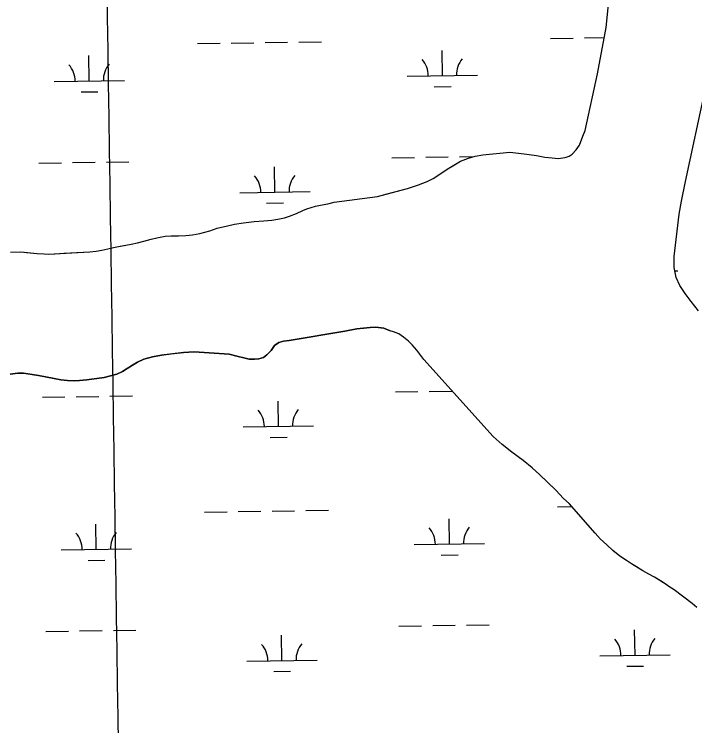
# Model space of a CAD drawing. Extents: x 3807117 to 3845308, y 337856 to 363736.
# Drawn here: x 3821583 to 3822550, y 359901 to 360911 of the extents above; entities that cross this region are included whole.
import ezdxf

# ---------------------------------------------------------------- set-up
doc = ezdxf.new("R2010")
doc.units = 0
for name, color, linetype in [('V-GRID-MAJR', 7, 'Continuous'), ('V-TOPO-SHOR', 7, 'Continuous'), ('V-WETL-SWMP', 7, 'Continuous')]:
    doc.layers.add(name, color=color, linetype=linetype)

msp = doc.modelspace()

# ---------------------------------------------------------------- linework, layer by layer
at = {"layer": 'V-GRID-MAJR'}
msp.add_spline([(3821974.84, 343440.355), (3821884.974, 349497.401), (3821795.061, 355557.53), (3821705.148, 361617.659), (3821705.102, 361620.743)], degree=3, dxfattribs=at)
at = {"layer": 'V-TOPO-SHOR'}
for points in [[(3821846.917, 360599.821), (3821860.8370000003, 360603.87200000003), (3821871.407, 360607.425), (3821885.839, 360610.96), (3821896.144, 360613.227), (3821908.768, 360615.226), (3821923.9620000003, 360616.957), (3821937.866, 360617.919), (3821948.9420000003, 360619.152), (3821957.441, 360620.39900000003), (3821966.974, 360622.413), (3821974.1920000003, 360624.436), (3821983.991, 360628.51), (3821993.279, 360632.83900000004), (3821998.954, 360635.129), (3822011.068, 360638.67600000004), (3822020.6010000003, 360640.689), (3822028.589, 360642.194), (3822037.608, 360644.468), (3822099.4250000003, 360652.666), (3822112.827, 360656.207), (3822141.947, 360663.788), (3822157.676, 360669.375), (3822170.054, 360673.951), (3822178.312, 360678.286), (3822189.414, 360685.44), (3822198.196, 360691.576), (3822208.778, 360697.701), (3822217.295, 360702.553), (3822228.643, 360707.13), (3822237.923, 360709.918), (3822248.742, 360711.669), (3822287.112, 360715.34500000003), (3822307.95, 360713.186), (3822325.4420000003, 360710.786), (3822337.271, 360708.412), (3822347.565, 360707.591), (3822356.056, 360706.778), (3822366.099, 360708.017), (3822371.514, 360709.793), (3822375.903, 360712.602), (3822381.8540000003, 360719.011), (3822386.52, 360725.681), (3822391.2120000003, 360738.27), (3822394.339, 360746.235), (3822411.972, 360826.973), (3822424.127, 360892.81), (3822427.91, 360930.116)], [(3822555.662, 360489.987), (3822544.914, 360503.42600000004), (3822536.47, 360514.794), (3822529.058, 360526.161), (3822523.707, 360537.515), (3822520.684, 360551.689), (3822521.0160000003, 360567.135), (3822528.256, 360627.348), (3822531.436, 360646.128), (3822537.2320000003, 360673.652), (3822565.146, 360803.798)], [(3821577.807, 360573.57), (3821592.223, 360574.014), (3821600.4560000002, 360573.203), (3821615.38, 360571.843), (3821625.671, 360571.022), (3821631.3340000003, 360570.737), (3821640.6010000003, 360571.20900000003), (3821653.219, 360571.919), (3821690.5500000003, 360573.80100000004), (3821699.305, 360574.788), (3821707.5500000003, 360576.294), (3821716.054, 360578.311), (3821724.043, 360580.074), (3821731.256, 360581.328), (3821738.985, 360582.835), (3821749.032, 360584.846), (3821758.31, 360586.86100000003), (3821767.071, 360589.137), (3821777.6410000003, 360592.174), (3821785.628, 360593.93700000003), (3821797.48, 360596.196), (3821805.975, 360596.67100000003), (3821816.528, 360596.62), (3821826.828, 360597.085), (3821836.097, 360598.072), (3821846.917, 360599.821)], [(3821909.3680000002, 360423.2), (3821917.083, 360421.619), (3821924.29, 360421.58400000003), (3821930.471, 360422.069), (3821937.4280000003, 360424.09500000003), (3821942.079, 360427.67600000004), (3821948.0300000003, 360434.083), (3821952.954, 360440.751), (3821959.151, 360445.355), (3821965.594, 360446.868), (3821973.8370000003, 360448.116), (3822052.665, 360461.38), (3822069.923, 360464.387), (3822079.969, 360465.626), (3822088.724, 360466.613), (3822096.705, 360467.088), (3822108.024, 360465.491), (3822117.3000000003, 360461.84500000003)], [(3822553.001, 360069.025), (3822546.333, 360074.46), (3822520.686, 360093.889), (3822513.504, 360098.815), (3822509.656, 360101.664), (3822501.443, 360106.593), (3822492.975, 360111.783), (3822485.014, 360116.196), (3822476.546, 360121.128), (3822467.561, 360126.575), (3822460.119, 360130.989), (3822452.932, 360135.398), (3822443.698, 360141.876), (3822433.6950000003, 360149.646), (3822424.981, 360157.668), (3822415.759, 360166.46400000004), (3822408.847, 360174.476), (3822371.467, 360216.356), (3822363.781, 360223.855), (3822352.5100000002, 360235.492), (3822339.9560000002, 360247.651), (3822329.964, 360257.479), (3822319.2, 360267.056), (3822306.379, 360277.67100000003), (3822289.963, 360289.59), (3822276.372, 360300.467), (3822263.556, 360311.596), (3822165.239, 360421.205), (3822155.264, 360434.38), (3822148.608, 360441.875), (3822143.483, 360447.049), (3822136.305, 360453.002), (3822129.377, 360457.413), (3822121.926, 360460.281), (3822117.3000000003, 360461.84500000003)], [(3821576.96, 360400.34), (3821588.0330000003, 360401.57300000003), (3821596.27, 360401.534), (3821608.359, 360399.674), (3821617.6180000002, 360398.343), (3821627.392, 360396.494), (3821639.735, 360393.862), (3821648.994, 360392.273), (3821658.511, 360391.19800000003), (3821668.546, 360390.634), (3821675.4990000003, 360391.116), (3821686.059, 360392.353), (3821710.784, 360395.58), (3821728.823, 360400.127), (3821736.8200000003, 360403.94800000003), (3821743.534, 360408.292), (3821751.021, 360413.148), (3821758.248, 360417.232), (3821767.018, 360421.30700000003), (3821779.39, 360424.852), (3821792.0160000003, 360427.365), (3821806.182, 360429.10000000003), (3821823.436, 360431.076), (3821838.884, 360432.031), (3821888.546, 360428.705), (3821901.144, 360425.55700000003), (3821909.3680000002, 360423.2)]]:
    msp.add_lwpolyline(points, dxfattribs=at)
at = {"layer": 'V-WETL-SWMP'}
for p, q in [((3822424.1275869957, 360892.8098170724), (3822427.9095816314, 360930.11480170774)), ((3822411.9715967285, 360826.97284494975), (3822424.1275869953, 360892.8098170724)), ((3822345.313207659, 360877.2039203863), (3822377.3096159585, 360877.68329696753)), ((3822393.3078201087, 360877.9229852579), (3822421.4567837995, 360878.3447186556)), ((3821843.4615421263, 360869.6850784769), (3821875.4579504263, 360870.1644550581)), ((3821891.4561545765, 360870.40414334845), (3821923.4525628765, 360870.8835199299)), ((3821939.450767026, 360871.12320822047), (3821971.4471753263, 360871.6025848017)), ((3821987.4453794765, 360871.8422730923), (3822019.441787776, 360872.32164967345)), ((3822191.498707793, 360824.1517561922), (3822190.959404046, 360860.1477093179)), ((3821689.6470422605, 360816.63291428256), (3821689.1077385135, 360852.62886740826)), ((3822141.5043198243, 360823.40273028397), (3822241.4930957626, 360824.9007821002)), ((3822394.338608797, 360746.23387951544), (3822411.971596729, 360826.97284494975)), ((3821639.652654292, 360815.8838883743), (3821739.64143023, 360817.38194019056)), ((3822179.731221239, 360808.5427246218), (3822203.728527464, 360808.9022570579)), ((3821677.879555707, 360801.0238827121), (3821701.8768619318, 360801.38341514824)), ((3822391.2116100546, 360738.26888311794), (3822394.338608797, 360746.23387951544)), ((3822386.518612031, 360725.67888877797), (3822391.2116100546, 360738.26888311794)), ((3822381.853613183, 360719.0088920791), (3822386.518612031, 360725.67888877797)), ((3822248.7416206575, 360711.6669134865), (3822287.111618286, 360715.3439066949)), ((3822287.111618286, 360715.3439066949), (3822307.9506175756, 360713.1849046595)), ((3822307.9506175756, 360713.1849046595), (3822325.4426170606, 360710.7849031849)), ((3822371.5126149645, 360709.79189718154), (3822375.902614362, 360712.60189545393)), ((3822375.902614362, 360712.60189545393), (3822381.853613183, 360719.0088920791)), ((3822119.828194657, 360707.6330423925), (3822151.824602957, 360708.1124189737)), ((3822167.822807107, 360708.3521072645), (3822199.819215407, 360708.8314838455)), ((3822198.1946258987, 360691.57392849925), (3822217.2946234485, 360702.5509214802)), ((3822215.817419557, 360709.07117213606), (3822236.1193079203, 360709.3753390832)), ((3822217.2946234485, 360702.5509214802), (3822228.6426222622, 360707.1299180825)), ((3822228.6426222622, 360707.1299180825), (3822237.922621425, 360709.9169156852)), ((3822237.922621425, 360709.9169156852), (3822248.7416206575, 360711.6669134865)), ((3822325.4426170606, 360710.7849031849), (3822337.2716168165, 360708.4119024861)), ((3822337.2716168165, 360708.4119024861), (3822347.563616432, 360707.5899013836)), ((3822347.563616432, 360707.5899013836), (3822356.0546161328, 360706.77690052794)), ((3822356.0546161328, 360706.7769005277), (3822366.0986154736, 360708.0158986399)), ((3822366.0986154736, 360708.0158986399), (3822371.5126149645, 360709.79189718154)), ((3821617.976529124, 360700.11420048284), (3821649.9729374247, 360700.59357706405)), ((3821665.971141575, 360700.83326535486), (3821697.9675498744, 360701.31264193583)), ((3821713.9657540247, 360701.5523302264), (3821745.9621623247, 360702.0317068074)), ((3821953.478498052, 360658.7055564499), (3821952.9391943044, 360694.7015095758)), ((3822178.310628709, 360678.28493654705), (3822189.413627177, 360685.4389321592)), ((3822189.413627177, 360685.4389321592), (3822198.1946258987, 360691.57392849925)), ((3822157.676630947, 360669.37494295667), (3822170.0536297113, 360673.9489394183)), ((3822170.0536297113, 360673.9489394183), (3822178.310628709, 360678.2849365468)), ((3822099.4236360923, 360652.66495769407), (3822141.9476324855, 360663.7869473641)), ((3822141.9476324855, 360663.7869473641), (3822157.676630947, 360669.37494295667)), ((3821903.4841100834, 360657.9565305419), (3822003.472886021, 360659.45458235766)), ((3822037.6076402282, 360644.4669695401), (3822099.4236360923, 360652.66495769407)), ((3821941.7110114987, 360643.0965248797), (3821965.708317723, 360643.4560573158)), ((3822020.6016415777, 360640.68797340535), (3822028.5876409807, 360642.19397169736)), ((3822028.5876409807, 360642.19397169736), (3822037.6076402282, 360644.46696954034)), ((3821983.991645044, 360628.507983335), (3821993.2796439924, 360632.8389803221)), ((3821993.2796439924, 360632.8389803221), (3821998.952643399, 360635.1279786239)), ((3821998.952643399, 360635.1279786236), (3822011.06764232, 360638.6739755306)), ((3822011.06764232, 360638.6739755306), (3822020.6016415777, 360640.68797340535)), ((3821957.440647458, 360620.39799024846), (3821966.9746467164, 360622.4119881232)), ((3821966.9746467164, 360622.4119881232), (3821974.1916460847, 360624.43598631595)), ((3821974.1916460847, 360624.4359863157), (3821983.991645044, 360628.507983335)), ((3821885.837652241, 360610.960003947), (3821896.144651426, 360613.22700161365)), ((3821896.144651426, 360613.2270016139), (3821908.7676505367, 360615.2259990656)), ((3821908.7676505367, 360615.2259990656), (3821923.961649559, 360616.95499626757)), ((3821923.961649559, 360616.95499626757), (3821937.8666487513, 360617.91799395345)), ((3821937.8666487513, 360617.91799395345), (3821948.940648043, 360619.1519919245)), ((3821948.940648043, 360619.1519919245), (3821957.440647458, 360620.39799024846)), ((3821846.916655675, 360599.82101378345), (3821860.835654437, 360603.8720102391)), ((3821860.835654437, 360603.8720102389), (3821871.4066534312, 360607.4250073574)), ((3821871.4066534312, 360607.4250073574), (3821885.837652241, 360610.96000394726)), ((3821767.071661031, 360589.13502912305), (3821777.6396600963, 360592.17302644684)), ((3821777.6396600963, 360592.17302644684), (3821785.627659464, 360593.93602463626)), ((3821785.627659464, 360593.93602463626), (3821797.478658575, 360596.19602209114)), ((3821797.478658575, 360596.1960220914), (3821805.974658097, 360596.6700207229)), ((3821805.974658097, 360596.6700207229), (3821816.528657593, 360596.6200192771)), ((3821816.528657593, 360596.62001927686), (3821826.8266570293, 360597.0850176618)), ((3821826.8266570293, 360597.0850176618), (3821836.097656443, 360598.0710159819)), ((3821836.097656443, 360598.07101598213), (3821846.916655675, 360599.82101378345)), ((3821724.0416643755, 360580.0740387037), (3821731.2556638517, 360581.3270372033)), ((3821731.2556638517, 360581.3270372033), (3821749.032662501, 360584.8450333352)), ((3821749.032662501, 360584.845033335), (3821758.3086617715, 360586.860031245)), ((3821758.3086617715, 360586.8600312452), (3821767.071661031, 360589.13502912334)), ((3821577.80667237, 360573.5680616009), (3821592.223671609, 360574.01305942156)), ((3821592.223671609, 360574.01305942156), (3821615.379670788, 360571.8430570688)), ((3821615.379670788, 360571.8430570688), (3821625.6716704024, 360571.0220559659)), ((3821625.6716704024, 360571.0220559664), (3821631.3326701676, 360570.7370552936)), ((3821631.3326701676, 360570.73705529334), (3821690.5496668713, 360573.8000458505)), ((3821690.5496668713, 360573.80004585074), (3821699.305666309, 360574.78704424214)), ((3821699.305666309, 360574.7870442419), (3821707.5506657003, 360576.29204249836)), ((3821707.5506657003, 360576.29204249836), (3821716.0536650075, 360578.31104051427)), ((3821716.0536650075, 360578.3110405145), (3821724.0416643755, 360580.0740387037)), ((3822521.656007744, 360547.1328812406), (3822526.2760525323, 360547.20209967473)), ((3822052.663664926, 360461.37904027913), (3821973.8366705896, 360448.1150565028)), ((3822069.923663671, 360464.3850366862), (3822052.663664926, 360461.3790402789)), ((3822088.7236624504, 360466.61203318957), (3822069.923663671, 360464.38503668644)), ((3822096.7056619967, 360467.0880318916), (3822088.7236624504, 360466.61203318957)), ((3822108.02366167, 360465.49003095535), (3822096.7056619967, 360467.0880318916)), ((3822117.2996617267, 360461.845031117), (3822108.02366167, 360465.49003095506)), ((3822121.92566172, 360460.2790310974), (3822117.2996617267, 360461.8450311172)), ((3822129.3766617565, 360457.4120312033), (3822121.92566172, 360460.2790310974)), ((3822136.304662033, 360453.00203199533), (3822129.3766617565, 360457.4120312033)), ((3822143.4836625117, 360447.04803336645), (3822136.304662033, 360453.00203199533)), ((3821952.9526726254, 360440.7500623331), (3821948.02967379, 360434.0820656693)), ((3821959.1516716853, 360445.3540596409), (3821952.9526726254, 360440.75006233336)), ((3821965.5936711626, 360446.86705814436), (3821959.1516716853, 360445.3540596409)), ((3821973.8366705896, 360448.1150565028), (3821965.5936711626, 360446.8670581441)), ((3822148.606662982, 360441.8750347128), (3822143.4836625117, 360447.04803336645)), ((3822155.2636637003, 360434.3790367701), (3822148.606662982, 360441.8750347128)), ((3821823.4356802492, 360431.07508416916), (3821792.0156822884, 360427.36409000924)), ((3821838.8836793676, 360432.03008164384), (3821823.4356802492, 360431.07508416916)), ((3821888.5456774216, 360428.7040760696), (3821838.8836793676, 360432.03008164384)), ((3821948.02967379, 360434.0820656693), (3821942.078674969, 360427.67506904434)), ((3822165.2386650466, 360421.20404062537), (3822155.2636637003, 360434.3790367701)), ((3821767.0186843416, 360421.30709589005), (3821758.247685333, 360417.23009873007)), ((3821779.3906832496, 360424.851092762), (3821767.0186843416, 360421.30709589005)), ((3821792.0156822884, 360427.364090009), (3821779.3906832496, 360424.851092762)), ((3821901.142677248, 360425.555075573), (3821888.5456774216, 360428.7040760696)), ((3821909.3676771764, 360423.19907536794), (3821901.142677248, 360425.5550755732)), ((3821917.082677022, 360421.6170749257), (3821909.3676771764, 360423.19907536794)), ((3821924.289676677, 360421.5830739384), (3821917.082677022, 360421.6170749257)), ((3821930.46967631, 360422.06807288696), (3821924.289676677, 360421.58307393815)), ((3821937.428675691, 360424.0940711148), (3821930.46967631, 360422.0680728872)), ((3821942.078674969, 360427.67506904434), (3821937.428675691, 360424.0940711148)), ((3822263.555675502, 360311.5940705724), (3822165.2386650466, 360421.20404062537)), ((3821751.0216862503, 360413.1471013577), (3821736.8206882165, 360403.9481069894)), ((3821758.247685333, 360417.23009873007), (3821751.0216862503, 360413.1471013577)), ((3821588.0336957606, 360401.5721285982), (3821576.9596964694, 360400.3381306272)), ((3821596.270695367, 360401.53312746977), (3821588.0336957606, 360401.5721285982)), ((3821617.618694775, 360398.3421257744), (3821596.270695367, 360401.53312746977)), ((3821728.822689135, 360400.1261096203), (3821710.7836906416, 360395.5791139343)), ((3821736.8206882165, 360403.9481069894), (3821728.822689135, 360400.1261096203)), ((3821627.3916945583, 360396.49312515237), (3821617.618694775, 360398.3421257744)), ((3821639.733694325, 360393.86012448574), (3821627.3916945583, 360396.49312515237)), ((3821648.9926940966, 360392.27112383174), (3821639.733694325, 360393.86012448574)), ((3821658.510693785, 360391.19612293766), (3821648.9926940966, 360392.27112383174)), ((3821668.5466933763, 360390.6331217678), (3821658.510693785, 360391.19612293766)), ((3821675.498692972, 360391.11512061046), (3821668.5466933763, 360390.6331217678)), ((3821686.0576922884, 360392.3511186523), (3821675.498692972, 360391.11512061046)), ((3821710.7836906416, 360395.5791139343), (3821686.0576922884, 360392.3511186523)), ((3821670.954832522, 360368.1956624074), (3821702.9512408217, 360368.67503898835)), ((3821718.949444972, 360368.9147272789), (3821750.9458532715, 360369.3941038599)), ((3822124.811885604, 360374.995439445), (3822156.808293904, 360375.4748160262)), ((3822172.8064980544, 360375.71450431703), (3822204.802906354, 360376.193880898)), ((3821622.960220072, 360367.47659753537), (3821654.9566283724, 360367.9559741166)), ((3821958.462188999, 360326.0679535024), (3821957.922885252, 360362.0639066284)), ((3821908.467801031, 360325.3189275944), (3822008.456576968, 360326.8169794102)), ((3821946.694702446, 360310.4589219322), (3821970.692008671, 360310.8184543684)), ((3822276.372676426, 360300.4650732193), (3822263.555675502, 360311.5940705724)), ((3822289.9626772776, 360289.58907565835), (3822276.372676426, 360300.4650732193)), ((3822306.379678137, 360277.67007811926), (3822289.9626772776, 360289.58907565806)), ((3822319.1986789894, 360267.05508056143), (3822306.379678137, 360277.67007811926)), ((3822329.963679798, 360257.4790828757), (3822319.1986789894, 360267.05508056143)), ((3822352.509681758, 360235.4920884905), (3822329.963679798, 360257.4790828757)), ((3822363.7796828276, 360223.8550915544), (3822352.509681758, 360235.4920884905)), ((3822371.4656834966, 360216.35409347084), (3822363.7796828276, 360223.8550915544)), ((3821997.4127613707, 360206.56706719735), (3822029.409169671, 360207.0464437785)), ((3822355.280589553, 360211.92871449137), (3822375.150032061, 360212.22640244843)), ((3822408.8456875, 360174.4761049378), (3822371.4656834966, 360216.35409347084)), ((3821853.428924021, 360204.40987258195), (3821885.425332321, 360204.88924916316)), ((3821901.423536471, 360205.1289374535), (3821933.419944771, 360205.60831403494)), ((3821949.418148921, 360205.84800232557), (3821981.4145572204, 360206.3273789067)), ((3821699.614424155, 360151.3577083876), (3821699.075120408, 360187.35366151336)), ((3822201.4660896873, 360158.87655029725), (3822200.9267859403, 360194.87250342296)), ((3822415.7576882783, 360166.4631071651), (3822408.8456875, 360174.4761049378)), ((3822151.471701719, 360158.127524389), (3822251.460477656, 360159.62557620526)), ((3822424.9816890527, 360157.6671093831), (3822415.7576882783, 360166.4631071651)), ((3822433.694689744, 360149.64611136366), (3822424.9816890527, 360157.6671093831)), ((3821649.620036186, 360150.60868247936), (3821749.6088121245, 360152.1067342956)), ((3822443.6966903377, 360141.87611306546), (3822433.694689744, 360149.64611136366)), ((3822189.698603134, 360143.2675187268), (3822213.695909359, 360143.62705116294)), ((3822452.93169079, 360135.3971143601), (3822443.6966903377, 360141.87611306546)), ((3821687.8469376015, 360135.74867681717), (3821711.8442438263, 360136.10820925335)), ((3822460.117691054, 360130.9871151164), (3822452.93169079, 360135.3971143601)), ((3822476.5446916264, 360121.12711675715), (3822460.117691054, 360130.9871151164)), ((3822485.0146919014, 360116.19611754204), (3822476.5446916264, 360121.12711675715)), ((3822492.9736921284, 360111.7821181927), (3822485.0146919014, 360116.19611754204)), ((3822509.6556927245, 360101.663119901), (3822492.9736921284, 360111.7821181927)), ((3822513.503692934, 360098.81312050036), (3822509.6556927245, 360101.663119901)), ((3822520.6866932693, 360093.8881214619), (3822513.503692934, 360098.81312050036)), ((3822546.3336947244, 360074.460125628), (3822520.6866932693, 360093.8881214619)), ((3822553.0006951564, 360069.0231268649), (3822546.3336947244, 360074.460125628)), ((3821627.943911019, 360034.8389945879), (3821659.940319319, 360035.3183711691)), ((3821675.938523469, 360035.55805945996), (3821707.934931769, 360036.0374360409)), ((3821723.933135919, 360036.2771243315), (3821755.9295442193, 360036.7565009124)), ((3822129.7955765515, 360042.35783649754), (3822161.7919848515, 360042.83721307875)), ((3822177.7901890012, 360043.07690136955), (3822209.7865973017, 360043.5562779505)), ((3822225.7848014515, 360043.7959662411), (3822257.781209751, 360044.2753428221)), ((3822465.2975454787, 360000.94919246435), (3822464.7582417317, 360036.9451455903)), ((3821963.4458799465, 359993.43035055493), (3821962.906576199, 360029.4263036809)), ((3822415.3031575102, 360000.20016655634), (3822515.2919334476, 360001.6982183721)), ((3821913.4514919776, 359992.681324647), (3822013.440267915, 359994.1793764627)), ((3822453.530058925, 359985.34016089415), (3822477.52736515, 359985.6996933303)), ((3821951.678393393, 359977.82131898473), (3821975.6756996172, 359978.1808514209))]:
    msp.add_line(p, q, dxfattribs=at)
msp.add_lwpolyline([(3822555.662, 360489.98600000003), (3822544.913, 360503.42600000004), (3822536.471, 360514.795), (3822529.059, 360526.16000000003), (3822523.7060000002, 360537.514), (3822520.685, 360551.689), (3822521.0160000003, 360567.136), (3822528.256, 360627.349), (3822531.436, 360646.129), (3822537.2320000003, 360673.651), (3822565.147, 360803.797)], dxfattribs=at)
for centre, radius, start, end in [((3822136.2548593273, 360823.7989381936), 35.24628790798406, 0.08653266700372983, 41.630191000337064), ((3822246.728330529, 360825.4540738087), 35.24628790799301, 140.0865294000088, 181.63018773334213), ((3821634.403193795, 360816.28009628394), 35.24628790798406, 0.08653266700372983, 41.630191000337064), ((3821744.876664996, 360817.935231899), 35.24628790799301, 140.0865294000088, 181.63018773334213), ((3822008.7081207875, 360660.00787406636), 35.24628790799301, 140.0865294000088, 181.63018773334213), ((3821898.234649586, 360658.35273845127), 35.24628790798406, 0.08653266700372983, 41.630191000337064), ((3821903.2183405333, 360325.7151355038), 35.24628790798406, 0.08653266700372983, 41.630191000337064), ((3822013.6918117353, 360327.3702711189), 35.24628790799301, 140.0865294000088, 181.63018773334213), ((3822146.222241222, 360158.52373229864), 35.24628790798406, 0.08653266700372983, 41.630191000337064), ((3822256.6957124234, 360160.1788679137), 35.24628790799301, 140.0865294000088, 181.63018773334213), ((3821644.3705756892, 360151.004890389), 35.24628790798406, 0.08653266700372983, 41.630191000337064), ((3821754.844046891, 360152.6600260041), 35.24628790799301, 140.0865294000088, 181.63018773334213), ((3821908.2020314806, 359993.0775325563), 35.24628790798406, 0.08653266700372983, 41.630191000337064), ((3822018.6755026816, 359994.7326681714), 35.24628790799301, 140.0865294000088, 181.63018773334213), ((3822410.053697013, 360000.59637446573), 35.24628790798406, 0.08653266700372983, 41.630191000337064), ((3822520.5271682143, 360002.2515100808), 35.24628790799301, 140.0865294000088, 181.63018773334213)]:
    msp.add_arc(centre, radius, start, end, dxfattribs=at)

doc.saveas('drawing.dxf')
